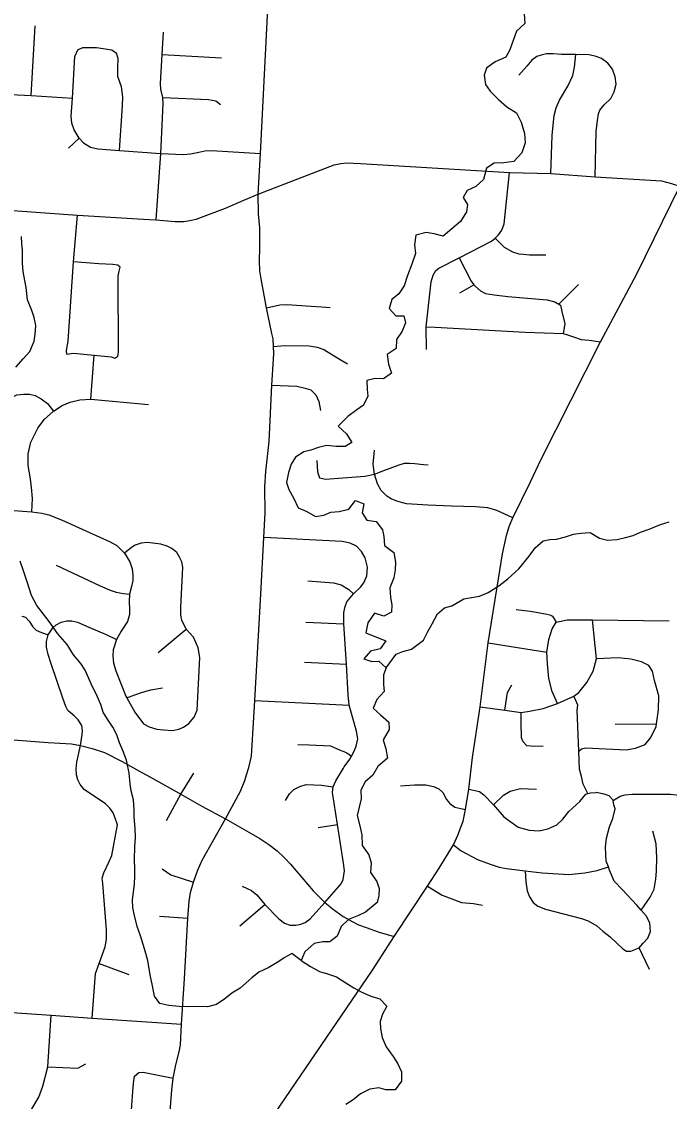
# Model space of a CAD drawing. Extents: x 114604 to 551442, y 316898 to 567001.
# Drawn here: x 231152 to 235967, y 437747 to 445776 of the extents above; entities that cross this region are included whole.
import ezdxf

# ---------------------------------------------------------------- set-up
doc = ezdxf.new("R2010")
doc.units = 0
for name, color, linetype in [('GE_P_Alignment_100_Cardinal_Points', 7, 'Continuous'), ('GE_P_Alignment_500_Bearings', 7, 'Continuous'), ('PM_P_Cells', 7, 'Continuous')]:
    doc.layers.add(name, color=color, linetype=linetype)

msp = doc.modelspace()

# ---------------------------------------------------------------- linework, layer by layer
at = {"layer": 'GE_P_Alignment_100_Cardinal_Points'}
for p, q in [((231222, 445225.7), (231252.2, 445743.3)), ((232197.5, 445532.4), (232638.4, 445506.3)), ((231501.3, 444835.4), (231580.5, 444909.2)), ((234409.5, 443758.3), (234514.2, 443818.3)), ((235146, 443674.3), (235290.4, 443820.8)), ((231667, 442969.6), (231692.2, 443295.2)), ((233265.6, 441311.5), (233547.2, 441299.1)), ((235394.1, 441326.8), (235964.4, 441320.6)), ((232166.5, 441084), (232375.6, 441259.3)), ((234619.9, 441157.6), (235056.3, 441088.2)), ((233254.5, 441011.9), (233567.4, 440998.5)), ((235564.4, 440553.1), (235871.5, 440555.1)), ((232335.6, 440031.1), (232430.7, 440188.1)), ((232228.8, 439836), (232335.6, 440031.1)), ((233357.2, 439784), (233499.3, 439806.1)), ((232774.5, 439052.5), (232958.7, 439212.1)), ((233404.4, 439225.4), (233442, 439195.6)), ((232176.8, 439123.4), (232387.5, 439109.2)), ((235819.2, 438728.9), (235743.1, 438889.4)), ((231728, 438771.9), (231949.8, 438691.5))]:
    msp.add_line(p, q, dxfattribs=at)
for points in [[(232909.3, 444493.9), (232927.5, 444796.1), (232994.5, 446119.1), (233010.3, 446442.5)], [(232152.1, 444302.2), (232185.9, 444794.9), (232204.8, 445163.3), (232201.4, 445211.1), (232187, 445272.8), (232185.2, 445314.5), (232197.5, 445532.4), (232207.1, 445696.2)], [(231580.5, 444909.2), (231542, 444971.6), (231524.7, 445020.9), (231519.7, 445071.8), (231529.5, 445206.3), (231547.3, 445516.9), (231568.6, 445564.9)], [(231568.6, 445564.9), (231607.1, 445583.7), (231707.5, 445582.9), (231821.9, 445566.7), (231856.1, 445542.3)], [(231880.1, 444816.9), (231902.2, 445148.7), (231904.8, 445216.7), (231893.4, 445290.8), (231868.1, 445367.8), (231866.1, 445432.7), (231868.7, 445502.2), (231856.1, 445542.3)], [(235415.1, 444622.5), (235422.6, 444958.4), (235432, 445041), (235440.2, 445089.5), (235449.9, 445116.6), (235482.4, 445156.7), (235531.8, 445204), (235555.7, 445252.5), (235570.9, 445309.6), (235563.4, 445365), (235543.1, 445423.2), (235508.6, 445467.1), (235461.4, 445500.9), (235422.9, 445516.3), (235371.5, 445528.7), (235271.9, 445532.2), (235165.2, 445531.5), (235102.5, 445535.3), (235054.2, 445536.4), (235012.9, 445527.5), (234981.7, 445515.9), (234943.5, 445488.6), (234906.8, 445444.2), (234847.5, 445376.9)], [(235084.8, 444645.8), (235095.5, 444929), (235103.5, 445005.9), (235111.5, 445077.1), (235125.3, 445134.1), (235149.1, 445192.7), (235211, 445297), (235248.8, 445375.5), (235261.2, 445436.8), (235271.9, 445532.2)], [(230917.6, 445242), (231222, 445225.7), (231529.5, 445206.3)], [(232201.4, 445211.1), (232540.8, 445196.3), (232596.2, 445185.9), (232628.9, 445158.5)], [(231580.5, 444909.2), (231612.2, 444874.8), (231663.4, 444842.7), (231717.3, 444828.9), (231880.1, 444816.9), (232185.9, 444794.9), (232354.8, 444787.1), (232406.5, 444792.3), (232470.2, 444806), (232514.7, 444814.7), (232564, 444817.5), (232927.5, 444796.1)], [(234161.4, 443337.5), (234159.3, 443507.6), (234195.9, 443842.2), (234210.1, 443890.2), (234230.3, 443926.2), (234252.3, 443942.1), (234403.1, 444019.7), (234645.3, 444144.4), (234672.3, 444165.4), (234695.5, 444190.2), (234721.7, 444224.2), (234737.9, 444272.1), (234777.4, 444654.9)], [(233012.4, 443456.3), (232971.9, 443648.5), (232931.9, 443863.6), (232921.8, 443923.7), (232918.9, 443997), (232921.8, 444090.9), (232921.9, 444241.3), (232912.7, 444347.2), (232909.3, 444493.9)], [(232959.8, 437548.7), (233760.8, 438721.9), (233922.1, 438972.7), (234168.8, 439348.1), (234255.7, 439481.9), (234361.8, 439654.6), (234397.5, 439731.1), (234412.7, 439772.6), (234432.9, 439829.7), (234450.4, 439916.4), (234475.2, 440067.9), (234504.2, 440303), (234559.2, 440680.5), (234619.9, 441157.6), (234696.6, 441632.7), (234726.3, 441819.1), (234755, 441955.1), (234775.7, 442021.1), (234801.9, 442086), (234933.2, 442354.6), (235014.7, 442522), (235455.8, 443394.1), (235723.6, 443900.3), (236044.6, 444553.1)], [(231488.7, 443303.6), (231484.1, 443330), (231496.8, 443399.3), (231536.6, 443988.8), (231567, 444337.5)], [(234672.3, 444165.4), (234738.5, 444099.8), (234800, 444064.8), (234847.8, 444050), (234879.7, 444047.5), (234927.6, 444040.8), (235047.7, 444042.9)], [(234403.1, 444019.7), (234492.7, 443845.1), (234514.2, 443818.3), (234520.2, 443810.7), (234561.7, 443774), (234599.4, 443755.4), (234665.3, 443744.3), (234767.1, 443730.7), (235058.7, 443706.2), (235116.5, 443693.3), (235146, 443674.3), (235158.1, 443666.6), (235167.4, 443620.3), (235188.4, 443529.2), (235176, 443458)], [(231488.7, 443303.6), (231538.2, 443310.6), (231692.2, 443295.2), (231817.6, 443284), (231844, 443273.2), (231868.1, 443287.7), (231872.3, 443315.2), (231870.4, 443882.4), (231877.8, 443919.8), (231883.1, 443950.6), (231867.6, 443965.9), (231830.2, 443970.1), (231726.8, 443975.9), (231536.6, 443988.8)], [(232971.9, 443648.5), (233071.6, 443669.7), (233122.1, 443671.2), (233303.9, 443659.3), (233379.8, 443656.3), (233444.8, 443649.5)], [(232340.6, 438322.1), (232361.3, 438657.4), (232387.5, 439109.2), (232396.2, 439235.7), (232407.8, 439299.5), (232430.1, 439377.9), (232458.4, 439461.1), (232493.9, 439539.6), (232666.5, 439848.2), (232777.8, 440053), (232812.1, 440133.9), (232824.4, 440174.9), (232840.1, 440229.1), (232861.3, 440313.5), (232884.8, 440727.6), (232929.6, 441519.7), (232953, 441941), (232962.5, 442122.7), (232958.7, 442317.6), (232966.3, 442430.8), (232992.4, 442654.8), (233012.2, 443073.6), (233024, 443265), (233026.1, 443308.4), (233024.5, 443361.3), (233020.5, 443417.8), (233012.4, 443456.3)], [(234159.3, 443507.6), (234225.3, 443504.2), (234894.1, 443467.6), (235176, 443458), (235208.4, 443447.9), (235255.1, 443431.5), (235310.8, 443412.5), (235371.6, 443407.7), (235455.8, 443394.1)], [(233024.5, 443361.3), (233106.3, 443367.9), (233288, 443365.6), (233349.4, 443356.4), (233398.9, 443338.7), (233506.5, 443269.7), (233574.1, 443230.5)], [(233012.2, 443073.6), (233196.3, 443064.1), (233250.6, 443053.7), (233301.2, 443037.2), (233337.6, 443000.2), (233362, 442952.2), (233373.3, 442883.7)], [(230957.5, 442849.8), (230985.8, 442920.2), (231042.8, 442963.9), (231115.3, 443000.2), (231165, 443005.6), (231210.9, 443006), (231253.1, 442996.1), (231296.6, 442972.2), (231344, 442936.8), (231387.8, 442878.4)], [(231228.2, 442130), (231231.8, 442230.7), (231226.1, 442313.5), (231214.1, 442391.2), (231200.7, 442474.1), (231201.4, 442562.1), (231221.2, 442647.6), (231271.4, 442752.6), (231318.1, 442816.7), (231387.8, 442878.4), (231453, 442921.9), (231513.3, 442946.5), (231584.6, 442962.4), (231667, 442969.6), (232096, 442928.8)], [(234801.9, 442086), (234685.2, 442140.8), (234616.5, 442159.7), (234525.9, 442168.1), (234347.4, 442173.3), (234170.2, 442181), (234013.7, 442190.2), (233939.9, 442209.1), (233899.7, 442226.9), (233867.6, 442247.2), (233825.2, 442289), (233796, 442338.1), (233773.8, 442410.1), (233764.9, 442485.9), (233773.7, 442590.2)], [(233347.1, 442512.9), (233351.3, 442427.6), (233366.1, 442384.3), (233409.5, 442373.8), (233704.1, 442396.4), (233773.8, 442410.1)], [(233773.8, 442410.1), (233844.6, 442437.1), (233957.3, 442480.8), (233998.6, 442492.7), (234034.8, 442491.7), (234074.9, 442490.7), (234139.6, 442482.1), (234174.6, 442479.7)], [(230890.5, 442156.7), (231228.2, 442130), (231302, 442120.9), (231354.4, 442107.7), (231447.8, 442071.5), (231809.8, 441907.3), (231858.4, 441880.5), (231916.1, 441824.7), (231956.3, 441759.1), (231973.2, 441706.8), (231979.3, 441662.2), (231979.6, 441619.5), (231969.2, 441576.8), (231954.2, 441517.6), (231951.7, 441462.3), (231953, 441406), (231952.4, 441366.3), (231939.1, 441314.8), (231892.2, 441242.6), (231855.8, 441182.3), (231833, 441104.5), (231829.5, 441060.9), (231834.7, 441006.6), (231851.6, 440947.6), (231926.9, 440760.7), (231933.8, 440748), (231992.3, 440640.1), (232057.9, 440555.6), (232099.6, 440531.3), (232155.8, 440513.7), (232206.9, 440509), (232274.1, 440505.5), (232321.1, 440514.9), (232356, 440529.1), (232395.9, 440556.5)], [(233602.6, 440315), (233622.8, 440350.9), (233639, 440388.9), (233651.3, 440442.9), (233641.5, 440499.1), (233585.3, 440694.2), (233579.9, 440771.1), (233567.4, 440998.5), (233547.2, 441299.1), (233546.6, 441383.3), (233555.9, 441426.7), (233570.1, 441461.7), (233617.8, 441522.2), (233670.4, 441571.9), (233695.4, 441602.2), (233717.9, 441655.3), (233723.5, 441720.3), (233706.1, 441787.6), (233678.1, 441835.5), (233640.5, 441875), (233593.4, 441898.7), (233534.4, 441909.1), (232953, 441941)], [(232395.9, 440556.5), (232434.4, 440605.2), (232455.7, 440657.1), (232477, 441047.1), (232463.2, 441119.2), (232430.1, 441198.4), (232375.6, 441259.3), (232343.5, 441325.4), (232335.1, 441365), (232335.9, 441420.3), (232351.3, 441719.2), (232342.3, 441757.9), (232326.5, 441794.7), (232304.9, 441828.5), (232268.8, 441857.3), (232232.8, 441876.4), (232187.1, 441890.7), (232087.2, 441901.6), (232040.6, 441897.4), (231996.1, 441883.5), (231968.1, 441865.8), (231916.1, 441824.7)], [(231407.6, 441733.7), (231735.5, 441580.9), (231810.4, 441548.5), (231855.1, 441534.3), (231908.5, 441524), (231954.2, 441517.6)], [(233280.2, 441617.3), (233376.5, 441609.5), (233469.2, 441601.8), (233527.1, 441589), (233585.1, 441554.5), (233617.8, 441522.2)], [(231153.3, 441354.7), (231179.6, 441348.1), (231206.9, 441317.2), (231236.3, 441275.7), (231258.8, 441251.6), (231299.7, 441233.5), (231349.3, 441217.4)], [(234827.8, 441405.2), (234931.9, 441393.1), (234975.9, 441385.1), (235055.9, 441369.1), (235077.9, 441365), (235098, 441355), (235124, 441310.9)], [(231588.7, 440392.3), (231600.9, 440475.4), (231604.6, 440503.6), (231601.6, 440521.9), (231598.5, 440542.3), (231587.7, 440562.6), (231571.1, 440583.8), (231541.8, 440614.6), (231512.5, 440638.7), (231495.9, 440653.1), (231479.2, 440684), (231458.4, 440745.9), (231371.2, 441001.3), (231349.4, 441070), (231337.3, 441125.2), (231337, 441165.9), (231349.3, 441217.4), (231382.8, 441267.1), (231407.9, 441289.6), (231446.5, 441309.2), (231488.2, 441319.3), (231525, 441319.5), (231567.8, 441311.1), (231652.4, 441273.9), (231780.8, 441219.5), (231855.8, 441182.3)], [(234559.2, 440680.5), (234743.4, 440656), (234865.1, 440638.6), (234928.1, 440647.5), (235028.2, 440667.5), (235134.9, 440705.8), (235256.7, 440761), (235294.2, 440787.7), (235354.2, 440861.9), (235400.2, 440946), (235424.6, 441037.5), (235394.1, 441326.8)], [(235134.9, 440705.8), (235096.2, 440795.8), (235070.1, 440892), (235060.1, 441000.3), (235056.3, 441088.2), (235070, 441180.6), (235096, 441260.8), (235124, 441310.9), (235150, 441314.9), (235208, 441326.9), (235394.1, 441326.8)], [(235293.5, 440350.6), (235312.4, 440368.8), (235346.4, 440374.8), (235646.6, 440360.6), (235714.6, 440372.6), (235786.6, 440400.7), (235828.6, 440452.8), (235868.6, 440535), (235871.5, 440555.1), (235886.6, 440659.2), (235888.5, 440763.5), (235856.5, 440877.7), (235840.4, 440945.9), (235814.4, 440988), (235758.3, 441016), (235680.3, 441034.1), (235586.3, 441044.2), (235424.6, 441037.5)], [(231933.8, 440748), (231993, 440770.3), (232051.1, 440790), (232111.1, 440807.8), (232199.2, 440821.3)], [(234743.4, 440656), (234763.7, 440788.4), (234795.2, 440843.3)], [(232884.8, 440727.6), (233537.2, 440695), (233585.3, 440694.2)], [(235361.8, 440036.5), (235326.5, 440106.2), (235314.5, 440162.3), (235298.4, 440216.4), (235293.5, 440350.6), (235282.3, 440655.4), (235286.3, 440693.5), (235270.3, 440727.6), (235256.7, 440761)], [(235028.1, 440387.4), (234967.3, 440386.9), (234908.2, 440390.9), (234878.9, 440419.8), (234866.5, 440451.6), (234865.7, 440562.6), (234865.1, 440638.6)], [(230833.9, 440455), (231349.1, 440416.7), (231523.5, 440405.9), (231588.7, 440392.3), (231676, 440371.9), (231768.4, 440340.6), (231900.1, 440274.4), (232045.9, 440193.3), (232109.3, 440157.8)], [(231675.6, 438364.8), (231700.7, 438699), (231728, 438771.9), (231771.8, 438896.6), (231783.4, 438953.3), (231783.4, 439023), (231755.2, 439368.2), (231751.2, 439405.9), (231763, 439446.4), (231800.9, 439526.1), (231822.2, 439574.4), (231865.1, 439804.7), (231848, 439854.3), (231832.7, 439892.2), (231808.4, 439928.1), (231774.1, 439958.9), (231616.1, 440065), (231586.8, 440102.8), (231569.5, 440137.8), (231559.2, 440175.7), (231556.9, 440220.8), (231561.5, 440268.9), (231588.7, 440392.3)], [(233206, 440401.4), (233289, 440398.4), (233446.7, 440391.2), (233518.9, 440357.5), (233546.8, 440349.3), (233568.8, 440339.2), (233602.6, 440315)], [(233404.4, 439225.4), (233527.6, 439364.5), (233542.4, 439397.7), (233551.9, 439461.9), (233544.5, 439518.9), (233499.3, 439806.1), (233463.7, 440044.7), (233468.2, 440085.7), (233487.1, 440131.5), (233545.1, 440225.6), (233550.3, 440235.1), (233590.5, 440291), (233602.6, 440315)], [(232109.3, 440157.8), (232335.6, 440031.1), (232491.5, 439941.1), (232666.5, 439848.2)], [(233113.3, 439985.6), (233142.1, 440032.9), (233174.9, 440067.2), (233220.8, 440089.6), (233265.9, 440102.3), (233380.2, 440098.3), (233468.2, 440085.7)], [(233969, 440093.9), (234072.4, 440100.7), (234156, 440099.8), (234213.8, 440089.6), (234252, 440070.1), (234282.6, 440043), (234310.3, 439993), (234334.9, 439962.8), (234371.5, 439935.7), (234417.2, 439925.4), (234450.4, 439916.4)], [(234475.2, 440067.9), (234556.2, 440051), (234588.3, 440026.9), (234660.3, 439951.4), (234736.9, 439863.8), (234842.4, 439787), (234924.7, 439763.3), (234999.2, 439759.3), (235062.9, 439774.9), (235129.6, 439804.3), (235174.9, 439845.7), (235220.2, 439902.3), (235300.5, 439975.9), (235346.5, 440032), (235361.8, 440036.5), (235380.5, 440042), (235422.6, 440044)], [(234660.3, 439951.4), (234734.3, 440023.4), (234784.2, 440054.2), (234860.1, 440073), (234978.7, 440068.6)], [(235743.1, 438889.4), (235773.1, 438923.4), (235807.1, 438961.5), (235827.1, 439009.6), (235821.1, 439073.7), (235793.1, 439127.9), (235756.4, 439170), (235725, 439206), (235618.9, 439320.3), (235556.9, 439384.5), (235522.8, 439466.7), (235513.3, 439490.9), (235496.8, 439532.9), (235492.7, 439637.1), (235498.7, 439705.2), (235522.7, 439789.4), (235546.7, 439851.5), (235564.7, 439921.7), (235554.7, 439951.8), (235547.7, 439984.9), (235546.6, 439989.8), (235518.6, 440019.9), (235482.6, 440032), (235422.6, 440044)], [(235547.7, 439984.9), (235601.1, 440015.8), (235639.2, 440027.7), (235689.2, 440031.4), (235975.2, 440031.9), (236043.1, 440023.5), (236079, 440007.3), (236132.9, 439981), (236150.5, 439973.9), (236310.5, 439909.9), (236342.5, 439903.7), (236388.5, 439909.5), (236454.6, 439933.2), (236521.2, 439978.6)], [(232666.5, 439848.2), (232841.6, 439749.2), (232923.1, 439700.8), (232989.5, 439658.2), (233051, 439609.5), (233108.4, 439554.8), (233149.8, 439511), (233192.3, 439462.3), (233318.6, 439312.9), (233404.4, 439225.4)], [(235756.4, 439170), (235825, 439266.2), (235853, 439326.3), (235867, 439400.4), (235871, 439460.6), (235872.9, 439558.8), (235868.9, 439663), (235842.8, 439755.2)], [(234361.8, 439654.6), (234418.2, 439611.4), (234539.7, 439546), (234634.4, 439510.5), (234700.5, 439489), (234756.2, 439479), (234894.6, 439461.9), (235020.6, 439446.8), (235218.7, 439434.7), (235338.8, 439446.7), (235430.8, 439464.7), (235513.3, 439490.9)], [(232197.2, 439476.1), (232260.1, 439430.8), (232430.1, 439377.9)], [(234894.6, 439461.9), (234900.6, 439380.7), (234908.6, 439312.6), (234926.6, 439268.5), (234954.6, 439226.4), (234988.7, 439198.3), (235044.7, 439176.2), (235312.9, 439108), (235362.9, 439089.9), (235426.9, 439051.8), (235473, 439013.7), (235527, 438969.6), (235577, 438923.5), (235621.1, 438881.4), (235649.1, 438863.3), (235681.1, 438863.3), (235743.1, 438889.4)], [(232791.4, 439348.2), (232828.6, 439330.4), (232860.7, 439314.6), (232900, 439283.8), (232958.7, 439212.1), (233062.6, 439103.7), (233105.9, 439072.9), (233148.1, 439058.2), (233191.2, 439056.5), (233227.2, 439063.8), (233259.2, 439076.1), (233297.1, 439103.4), (233404.4, 439225.4)], [(234168.8, 439348.1), (234276.6, 439281.6), (234421.8, 439227), (234509.8, 439218.6), (234577.8, 439206.7)], [(226991.2, 439250.2), (227034.5, 439248.6), (227290.3, 439231.4), (227391.6, 439215.1), (227490.5, 439189), (227577.3, 439158), (227663.9, 439121.3), (227798.7, 439035.2), (228055, 438825), (228133.5, 438750.1), (228235.1, 438686.2), (228347.7, 438633.4), (228428.3, 438609.6), (228538.1, 438587.2), (228741.8, 438571.6), (230120.9, 438477.8), (230437.2, 438450.4), (230751.3, 438431.5), (231370.3, 438387.9), (231675.6, 438364.8), (232340.6, 438322.1)], [(233442, 439195.6), (233460.8, 439180.7), (233542.3, 439122.2), (233607.7, 439085.6), (233657, 439059.9), (233712.2, 439039.3), (233809.7, 439004.9), (233922.1, 438972.7)], [(230344.2, 436992.3), (230629.3, 437245.4), (230748.2, 437337.2), (230856.9, 437409.9), (231024.6, 437509.3), (231106.3, 437564.1), (231164.4, 437617), (231217.1, 437673.8), (231279.6, 437777.7), (231310.6, 437859.2), (231347.6, 438005), (231370.3, 438387.9)], [(232445, 436928.2), (232398.7, 437024.8), (232365.3, 437101.3), (232337.9, 437179), (232316.8, 437237.3), (232294.2, 437332.1), (232267.7, 437474.3), (232258.4, 437569.2), (232256.8, 437624), (232257.5, 437704.3), (232268.7, 437833.4), (232279, 437919.9), (232299, 438019.9), (232323.9, 438116.3), (232332, 438167.4), (232340.6, 438322.1)], [(231347.6, 438005), (231570, 437993.9), (231628.2, 438026)], [(232047.2, 437158.6), (232018.5, 437251), (231987, 437400.4), (231975.2, 437517.2), (231967.3, 437595.1), (231966.9, 437647.4), (231977.8, 437821.6), (231982.3, 437883.7), (231991.6, 437934.9), (232023.1, 437961.9), (232054.7, 437963.4), (232279, 437919.9)]]:
    msp.add_lwpolyline(points, dxfattribs=at)
at = {"layer": 'GE_P_Alignment_500_Bearings'}
for points in [[(233107.7, 444570), (233474.7, 444710.7), (233524, 444721.8), (233565.7, 444725.2), (233671, 444721), (234777.4, 444654.9), (235084.8, 444645.8), (235415.1, 444622.5), (235907.7, 444592), (235981.8, 444572.6), (236044.6, 444553.1), (236136, 444513.9), (236516.5, 444237.7), (236616.4, 444190.1), (236707.7, 444162.3), (236838.8, 444143.3), (237955.2, 444088.8)], [(232804.4, 444448.5), (232909.3, 444493.9), (233107.7, 444570)], [(230189.3, 444430.5), (230506.8, 444411.2), (230913.7, 444383.3), (231567, 444337.5), (232098.9, 444305.4)], [(232098.9, 444305.4), (232152.1, 444302.2), (232289.9, 444289.7), (232356.3, 444290.1), (232401.1, 444296.6), (232448.9, 444307.8), (232668.1, 444389.4), (232804.4, 444448.5)]]:
    msp.add_lwpolyline(points, dxfattribs=at)
at = {"layer": 'PM_P_Cells'}
for points in [[(234887.6, 445834.6), (234893.5, 445762.4), (234831.2, 445704.4), (234809, 445642.4), (234780.8, 445566.3), (234750.6, 445512.3), (234672.3, 445476.4), (234608.1, 445430.5), (234589.9, 445378.4), (234599.8, 445308.2), (234635.7, 445258), (234697.7, 445197.8), (234759.7, 445141.5), (234829.7, 445097.2), (234865.6, 445029), (234889.4, 444942.7), (234895.3, 444874.6), (234871.1, 444800.5), (234810.8, 444736.5), (234736.6, 444726.7), (234664.5, 444722.9), (234608.3, 444687), (234586, 444602.8), (234527.8, 444550.9), (234463.6, 444519), (234433.4, 444467), (234467.3, 444414.8), (234459.2, 444360.7), (234412.9, 444288.7), (234350.7, 444234.7), (234284.4, 444180.8), (234218.3, 444197), (234158.2, 444207.2), (234082, 444187.3), (234071.8, 444115.2), (234079.7, 444051.1), (234053.4, 443973), (234021.2, 443888.9), (233994.9, 443810.8), (233956.7, 443752.8), (233902.5, 443710.8), (233884.3, 443642.7), (233932.3, 443588.5), (233992.4, 443588.3), (234006.3, 443536.2), (233980.1, 443474.2), (233937.8, 443412.1), (233935.7, 443346), (233869.4, 443300.1), (233879.3, 443229.9), (233901.2, 443161.7), (233842.9, 443119.8), (233778.8, 443122), (233716.7, 443106.1), (233720.5, 443040), (233724.4, 442989.8), (233694.2, 442923.8), (233644, 442889.9), (233577.7, 442839.9), (233505.4, 442768), (233567.4, 442709.7), (233607.3, 442647.5), (233557.2, 442617.5), (233491, 442615.7), (233418.9, 442623.9), (233358.8, 442610), (233302.6, 442590.1), (233250.5, 442576.3), (233188.3, 442538.3), (233156.1, 442484.3), (233135.9, 442422.2), (233121.6, 442348.1), (233137.6, 442298), (233175.5, 442229.7), (233207.3, 442159.5), (233271.4, 442133.3), (233335.4, 442095.1), (233397.6, 442106.9), (233449.7, 442128.8), (233511.9, 442132.7), (233584, 442150.5), (233634.3, 442214.5), (233696.4, 442190.3), (233682.2, 442124.2), (233718.1, 442068), (233786.2, 442059.8), (233834.1, 441997.6), (233844, 441947.4), (233847.9, 441879.3), (233917.9, 441829), (233929.7, 441756.8), (233927.6, 441698.7), (233917.4, 441640.6), (233889.2, 441564.5)], [(231107.9, 443207.2), (231164.2, 443269.2), (231212.4, 443323.1), (231244.7, 443399.2), (231252.8, 443451.3), (231257, 443517.4), (231245.1, 443575.6), (231227.2, 443627.7), (231195.4, 443708), (231185.6, 443798.2), (231175.7, 443850.3), (231163.8, 443918.5), (231158, 443980.6), (231158.2, 444072.8), (231154.3, 444124.9), (231150.4, 444179)], [(233861.7, 440971.4), (233936, 441071.4), (233986.2, 441091.3), (234050.4, 441109.2), (234138.7, 441177.1), (234168.9, 441237.1), (234203.1, 441297.2), (234243.4, 441371.2), (234295.6, 441417.2), (234349.7, 441431), (234440, 441484.9), (234496.1, 441492.8), (234556.3, 441502.6), (234620.5, 441530.5), (234698.7, 441580.4), (234767, 441632.4), (234847.3, 441706.3), (234923.7, 441800.3), (234968, 441862.3), (235028.2, 441916.2), (235078.3, 441924.1), (235128.4, 441928), (235194.6, 441943.9), (235254.8, 441963.7), (235308.9, 441971.6), (235377, 441977.5), (235447.1, 441935.2), (235507.1, 441921), (235579.3, 441924.8), (235641.4, 441940.7), (235697.6, 441954.6), (235751.7, 441980.5), (235815.9, 442002.3), (235900.2, 442036.2), (235966.3, 442056.1)], [(233229.1, 438794.6), (233161.1, 438846.9), (233108.9, 438817), (233050.7, 438781.1), (232984.4, 438739.2), (232914.2, 438707.3), (232864, 438665.4), (232775.7, 438589.4), (232715.5, 438551.5), (232661.3, 438509.6), (232601.1, 438467.7), (232532.9, 438449.8), (232460.7, 438452), (232386.6, 438450.2), (232322.5, 438452.4), (232246.4, 438460.6), (232178.3, 438474.8), (232138.3, 438529), (232124.5, 438605.2), (232106.7, 438689.4), (232090.9, 438795.7), (232065.1, 438881.9), (232035.2, 438978.2), (232011.4, 439046.4), (231987.6, 439138.6), (231977.7, 439188.8), (231975.8, 439242.9), (231984, 439305), (231990.1, 439363.1), (231994.3, 439421.2), (231992.4, 439477.3), (231990.6, 439543.4), (231992.8, 439643.6), (231999, 439709.8), (231995.1, 439775.9), (231989.3, 439864.1), (231989.5, 439916.2), (231983.6, 439990.4), (231965.8, 440056.5), (231957.9, 440108.7), (231950.1, 440188.9), (231932.3, 440285.1), (231904.4, 440355.3), (231880.5, 440413.5), (231860.6, 440473.7), (231830.7, 440529.9), (231790.8, 440590.1), (231758.8, 440640.3), (231740.9, 440698.4), (231713.1, 440760.6), (231669.2, 440850.9), (231623.4, 440953.3), (231591.4, 441003.5), (231537.5, 441067.7), (231489.6, 441144), (231421.6, 441224.3), (231357.7, 441314.7), (231305.8, 441381), (231263.9, 441433.2), (231226, 441509.4), (231196.2, 441603.7), (231166.3, 441692), (231140.4, 441764.2)], [(233889.2, 441564.5), (233893, 441494.4), (233902.9, 441438.2), (233900.8, 441384.1), (233844.6, 441356.2), (233774.5, 441376.4), (233724.2, 441304.4), (233710, 441232.3), (233790.1, 441198), (233860.1, 441171.8), (233815.9, 441111.8), (233745.7, 441093.9), (233695.5, 441038), (233755.6, 441017.8), (233807.7, 441021.6), (233861.7, 440971.4), (233841.5, 440919.3), (233841.3, 440849.2), (233847.2, 440795.1), (233792.9, 440735.1), (233764.7, 440671), (233818.7, 440620.8), (233880.7, 440566.5), (233882.6, 440512.4), (233840.3, 440436.4), (233858.2, 440368.2), (233872, 440298), (233799.7, 440238.1), (233763.5, 440174), (233705.3, 440124.1), (233673, 440062), (233676.9, 439995.9), (233660.7, 439935.8), (233646.5, 439873.7), (233666.4, 439795.5), (233680.2, 439729.4), (233682, 439649.2), (233732, 439580.9), (233749.8, 439520.8), (233745.7, 439448.6), (233791.6, 439382.4), (233809.5, 439330.2), (233807.4, 439278.1), (233795.2, 439226), (233706.9, 439154.1), (233654.7, 439128.2), (233582.5, 439100.3), (233526.2, 439046.4), (233498, 438976.3), (233441.8, 438932.4), (233391.7, 438934.5), (233325.6, 438920.7), (233257.3, 438858.7), (233229.1, 438794.6), (233299.1, 438750.4), (233367.1, 438714.1), (233425.2, 438695.9), (233493.3, 438673.7), (233561.3, 438629.4), (233621.3, 438591.2), (233675.3, 438561), (233747.4, 438528.7), (233815.5, 438508.5), (233865.4, 438454.3), (233833.2, 438396.2), (233817.1, 438342.2), (233818.9, 438290.1), (233832.8, 438221.9), (233860.7, 438151.7), (233912.6, 438081.4), (233948.5, 438025.2), (233976.4, 437967), (233974.3, 437896.9), (233928, 437832.9), (233857.9, 437833), (233805.8, 437849.2), (233739.7, 437837.4), (233671.4, 437803.5), (233615.2, 437759.5), (233561, 437723.6)]]:
    msp.add_lwpolyline(points, dxfattribs=at)

doc.saveas('drawing.dxf')
